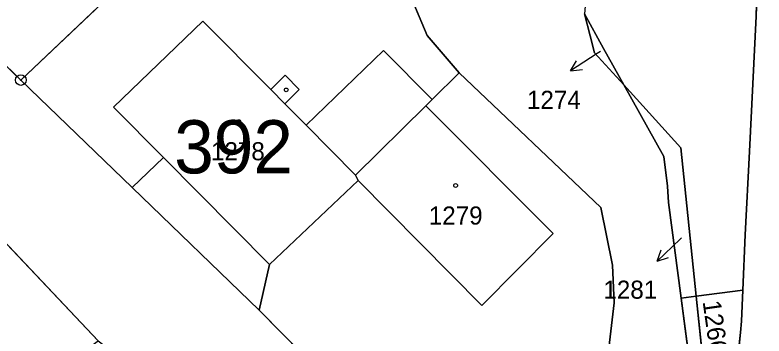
# Model space of a CAD drawing. Extents: x -689422 to -685210, y -987725 to -982160.
# Drawn here: x -686865 to -686794.7, y -985960.6 to -985930.5 of the extents above; entities that cross this region are included whole.
import ezdxf

# ---------------------------------------------------------------- set-up
doc = ezdxf.new("R2010")
doc.units = 0
for name, color, linetype in [('KN_Budovy', 7, 'Continuous'), ('KN_Budovy_cisla_domovni', 7, 'Continuous'), ('KN_Hranice_parcel', 7, 'Continuous'), ('KN_Hranice_parcel_vnitrni_kresba', 7, 'Continuous'), ('KN_Parcelni cisla', 7, 'Continuous'), ('KN_Parcelni cisla_sipky', 7, 'Continuous'), ('KN_Polygon parcely', 7, 'Continuous'), ('KN_POZEMKY_OSTATNI PLOCHA', 7, 'Continuous'), ('KN_POZEMKY_VODNI_PLOCHA', 7, 'Continuous'), ('KN_POZEMKY_ZAHRADA', 7, 'Continuous'), ('KN_POZEMKY_ZASTAVENA PLOCHA', 7, 'Continuous'), ('KN_VYUZITI_07_vodni plocha_tok prirozeny', 7, 'Continuous'), ('KN_VYUZITI_16_ostatni plocha_silnice', 7, 'Continuous'), ('KN_VYUZITI_27_ostatni plocha_neplodna puda', 7, 'Continuous'), ('KN_Značky bodu BP', 7, 'Continuous'), ('KN_Značky budov', 7, 'Continuous')]:
    doc.layers.add(name, color=color, linetype=linetype)

msp = doc.modelspace()

# ---------------------------------------------------------------- linework, layer by layer
at = {"layer": 'KN_Budovy'}
for points in [[(-686851.06, -985943.86), (-686841.11, -985953.9), (-686832.78, -985946.01), (-686833.04, -985945.52), (-686837.68, -985940.83), (-686839.67, -985938.82), (-686841, -985937.47), (-686847.37, -985931.06), (-686855.76, -985939.13)], [(-686833.04, -985945.52), (-686832.78, -985946.01), (-686821.18, -985957.77), (-686814.47, -985951.01), (-686826.44, -985939)]]:
    msp.add_lwpolyline(points, close=True, dxfattribs=at)
at = {"layer": 'KN_Hranice_parcel'}
for p, q in [((-686837.26, -985910.76), (-686864.47, -985936.58)), ((-686887.89, -985913.98), (-686864.47, -985936.58)), ((-686823.29, -985935.9), (-686825.84, -985938.41)), ((-686810, -985948.55), (-686823.29, -985935.9)), ((-686864.47, -985936.58), (-686854, -985946.69)), ((-686802.46, -985942.94), (-686807.84, -985937.03)), ((-686825.84, -985938.41), (-686826.44, -985939)), ((-686837.68, -985940.83), (-686839.67, -985938.82)), ((-686801.02, -985956.9), (-686802.46, -985942.94)), ((-686854, -985946.69), (-686842.07, -985958.21)), ((-686803.62, -985948.09), (-686802.45, -985957.08)), ((-686857.2, -985961.09), (-686866.9, -985950.84)), ((-686796.65, -985956.34), (-686796.44, -985951.14)), ((-686796.65, -985956.34), (-686801.02, -985956.9)), ((-686796.76, -985959.24), (-686796.65, -985956.34)), ((-686801.02, -985956.9), (-686802.45, -985957.08)), ((-686802.45, -985957.08), (-686800.82, -985969.53)), ((-686799.91, -985967.57), (-686801.02, -985956.9)), ((-686842.07, -985958.21), (-686832.91, -985967.52))]:
    msp.add_line(p, q, dxfattribs=at)
for points in [[(-686796.44, -985951.14), (-686796.01, -985943.3), (-686795.39, -985930.58), (-686795.26, -985926.16), (-686795.89, -985912.82)], [(-686823.29, -985935.9), (-686826.31, -985932.38), (-686833.27, -985915.8)], [(-686811.53, -985930.35), (-686809.74, -985933.63), (-686807.84, -985937.03)], [(-686807.84, -985937.03), (-686810.57, -985934.03), (-686810.99, -985932.44), (-686811.53, -985930.35)], [(-686839.67, -985938.82), (-686838.31, -985937.47), (-686839.64, -985936.12), (-686841, -985937.47), (-686847.37, -985931.06), (-686855.76, -985939.13), (-686851.06, -985943.86), (-686854, -985946.69)], [(-686825.84, -985938.41), (-686830.4, -985933.8), (-686837.68, -985940.83)], [(-686807.84, -985937.03), (-686804.07, -985943.77), (-686803.72, -985946.55), (-686803.62, -985948.09)], [(-686832.78, -985946.01), (-686833.04, -985945.52), (-686826.44, -985939)], [(-686826.44, -985939), (-686814.47, -985951.01), (-686821.18, -985957.77), (-686832.78, -985946.01)], [(-686832.78, -985946.01), (-686841.11, -985953.9), (-686842.07, -985958.21)], [(-686814.71, -985986.02), (-686809.41, -985963.36), (-686808.73, -985957.51), (-686808.9, -985953.98), (-686810, -985948.55)], [(-686798.75, -985978.73), (-686796.87, -985960.3), (-686796.76, -985959.24)]]:
    msp.add_lwpolyline(points, dxfattribs=at)
at = {"layer": 'KN_Hranice_parcel_vnitrni_kresba'}
for p, q in [((-686839.67, -985938.82), (-686841, -985937.47)), ((-686833.04, -985945.52), (-686837.68, -985940.83)), ((-686851.06, -985943.86), (-686841.11, -985953.9))]:
    msp.add_line(p, q, dxfattribs=at)
at = {"layer": 'KN_Parcelni cisla_sipky'}
for p, q in [((-686810.32, -985934.09), (-686812.837, -985935.724)), ((-686810.01, -985933.89), (-686810.32, -985934.09)), ((-686812.837, -985935.724), (-686812.27, -985934.759)), ((-686812.837, -985935.724), (-686811.724, -985935.599)), ((-686802.53, -985951.52), (-686804.689, -985953.605)), ((-686802.4, -985951.4), (-686802.53, -985951.52)), ((-686804.689, -985953.605), (-686804.316, -985952.549)), ((-686804.689, -985953.605), (-686803.62, -985953.269))]:
    msp.add_line(p, q, dxfattribs=at)
at = {"layer": 'KN_Polygon parcely'}
for points in [[(-686822.7, -985796.33), (-686824.21, -985881.7), (-686820.06, -985883.86), (-686821.42, -985886.81), (-686823.2, -985890.66), (-686827.09, -985892.92), (-686826.37, -985896.82), (-686829.93, -985897.35), (-686830.14, -985896.35), (-686832.59, -985911.58), (-686833.27, -985915.8), (-686826.31, -985932.38), (-686823.29, -985935.9), (-686810, -985948.55), (-686808.9, -985953.98), (-686808.73, -985957.51), (-686809.41, -985963.36), (-686814.71, -985986.02), (-686814.98, -985987.06), (-686815.58, -985989.4), (-686817.52, -985996.89), (-686818.04, -985998.92), (-686820.83, -986007.06), (-686816.48, -986038.05)], [(-686794.66, -985818.59), (-686799.28, -985839.17), (-686799.69, -985847.36), (-686801.34, -985880.62), (-686798.79, -985895.7), (-686797.82, -985901.4), (-686797.32, -985904.33), (-686795.89, -985912.82), (-686795.26, -985926.16), (-686795.39, -985930.58), (-686796.01, -985943.3), (-686796.44, -985951.14), (-686796.65, -985956.34), (-686796.76, -985959.24), (-686796.87, -985960.3), (-686798.75, -985978.73), (-686800.27, -985993.53), (-686801.14, -985995.56), (-686802.85, -985999.55), (-686803.22, -986001.82), (-686804.6, -986010.46), (-686804.97, -986012.73), (-686808.68, -986017.57)], [(-686866.9, -985950.84), (-686857.2, -985961.09), (-686855.35, -985962.49), (-686849.86, -985966.64), (-686845.96, -985970.78), (-686841.27, -985975.75), (-686832.91, -985967.52), (-686842.07, -985958.21), (-686854, -985946.69), (-686864.47, -985936.58), (-686887.89, -985913.98)], [(-686808.68, -986017.57), (-686804.97, -986012.73), (-686804.6, -986010.46), (-686803.22, -986001.82), (-686802.85, -985999.55), (-686805.51, -985996.83), (-686806.53, -985995.8), (-686802.53, -985984.32), (-686801.93, -985981.52), (-686800.52, -985971.8), (-686800.82, -985969.53), (-686802.45, -985957.08), (-686803.62, -985948.09), (-686803.72, -985946.55), (-686804.07, -985943.77), (-686807.84, -985937.03), (-686810.57, -985934.03), (-686810.99, -985932.44), (-686811.53, -985930.35)]]:
    msp.add_lwpolyline(points, dxfattribs=at)
for points in [[(-686887.89, -985913.98), (-686864.47, -985936.58), (-686837.26, -985910.76), (-686840.86, -985905.87), (-686860.87, -985903.67), (-686871.18, -985896.11), (-686875.74, -985897.54), (-686878.98, -985901.79)], [(-686803.79, -985903.15), (-686810.93, -985923.48), (-686811.53, -985930.35), (-686809.74, -985933.63), (-686807.84, -985937.03), (-686802.46, -985942.94), (-686801.02, -985956.9), (-686796.65, -985956.34), (-686796.44, -985951.14), (-686796.01, -985943.3), (-686795.39, -985930.58), (-686795.26, -985926.16), (-686795.89, -985912.82)], [(-686854, -985946.69), (-686851.06, -985943.86), (-686855.76, -985939.13), (-686847.37, -985931.06), (-686841, -985937.47), (-686839.64, -985936.12), (-686838.31, -985937.47), (-686839.67, -985938.82), (-686837.68, -985940.83), (-686830.4, -985933.8), (-686825.84, -985938.41), (-686823.29, -985935.9), (-686826.31, -985932.38), (-686833.27, -985915.8), (-686837.26, -985910.76), (-686864.47, -985936.58)], [(-686807.84, -985937.03), (-686809.74, -985933.63), (-686811.53, -985930.35), (-686810.99, -985932.44), (-686810.57, -985934.03)], [(-686842.07, -985958.21), (-686841.11, -985953.9), (-686832.78, -985946.01), (-686833.04, -985945.52), (-686826.44, -985939), (-686825.84, -985938.41), (-686830.4, -985933.8), (-686837.68, -985940.83), (-686839.67, -985938.82), (-686838.31, -985937.47), (-686839.64, -985936.12), (-686841, -985937.47), (-686847.37, -985931.06), (-686855.76, -985939.13), (-686851.06, -985943.86), (-686854, -985946.69)], [(-686832.91, -985967.52), (-686818.38, -985982.29), (-686814.71, -985986.02), (-686809.41, -985963.36), (-686808.73, -985957.51), (-686808.9, -985953.98), (-686810, -985948.55), (-686823.29, -985935.9), (-686825.84, -985938.41), (-686826.44, -985939), (-686814.47, -985951.01), (-686821.18, -985957.77), (-686832.78, -985946.01), (-686841.11, -985953.9), (-686842.07, -985958.21)], [(-686803.62, -985948.09), (-686802.45, -985957.08), (-686801.02, -985956.9), (-686802.46, -985942.94), (-686807.84, -985937.03), (-686804.07, -985943.77), (-686803.72, -985946.55)], [(-686832.78, -985946.01), (-686821.18, -985957.77), (-686814.47, -985951.01), (-686826.44, -985939), (-686833.04, -985945.52)], [(-686866.9, -985950.84), (-686879.79, -985961.07), (-686878.7, -985967.55), (-686881.33, -985968.82), (-686879.94, -985977.53), (-686857.2, -985961.09)], [(-686801.02, -985956.9), (-686799.91, -985967.57), (-686799.39, -985972.63), (-686798.75, -985978.73), (-686796.87, -985960.3), (-686796.76, -985959.24), (-686796.65, -985956.34)], [(-686800.52, -985971.8), (-686799.91, -985967.57), (-686801.02, -985956.9), (-686802.45, -985957.08), (-686800.82, -985969.53)]]:
    msp.add_lwpolyline(points, close=True, dxfattribs=at)
at = {"layer": 'KN_POZEMKY_OSTATNI PLOCHA'}
for p, q in [((-686887.89, -985913.98), (-686864.47, -985936.58)), ((-686795.26, -985926.16), (-686795.39, -985930.58)), ((-686795.39, -985930.58), (-686795.26, -985926.16)), ((-686809.74, -985933.63), (-686811.53, -985930.35)), ((-686795.39, -985930.58), (-686796.01, -985943.3)), ((-686796.01, -985943.3), (-686795.39, -985930.58)), ((-686807.84, -985937.03), (-686809.74, -985933.63)), ((-686825.84, -985938.41), (-686823.29, -985935.9)), ((-686823.29, -985935.9), (-686810, -985948.55)), ((-686864.47, -985936.58), (-686854, -985946.69)), ((-686807.84, -985937.03), (-686802.46, -985942.94)), ((-686804.07, -985943.77), (-686807.84, -985937.03)), ((-686802.46, -985942.94), (-686807.84, -985937.03)), ((-686826.44, -985939), (-686825.84, -985938.41)), ((-686814.47, -985951.01), (-686826.44, -985939)), ((-686802.46, -985942.94), (-686801.02, -985956.9)), ((-686801.02, -985956.9), (-686802.46, -985942.94)), ((-686796.01, -985943.3), (-686796.44, -985951.14)), ((-686796.44, -985951.14), (-686796.01, -985943.3)), ((-686803.72, -985946.55), (-686804.07, -985943.77)), ((-686841.11, -985953.9), (-686832.78, -985946.01)), ((-686832.78, -985946.01), (-686821.18, -985957.77)), ((-686854, -985946.69), (-686842.07, -985958.21)), ((-686803.62, -985948.09), (-686803.72, -985946.55)), ((-686802.45, -985957.08), (-686803.62, -985948.09)), ((-686810, -985948.55), (-686808.9, -985953.98)), ((-686857.2, -985961.09), (-686866.9, -985950.84)), ((-686821.18, -985957.77), (-686814.47, -985951.01)), ((-686796.44, -985951.14), (-686796.65, -985956.34)), ((-686796.65, -985956.34), (-686796.44, -985951.14)), ((-686842.07, -985958.21), (-686841.11, -985953.9)), ((-686808.9, -985953.98), (-686808.73, -985957.51)), ((-686801.02, -985956.9), (-686796.65, -985956.34)), ((-686796.65, -985956.34), (-686801.02, -985956.9)), ((-686796.65, -985956.34), (-686796.76, -985959.24)), ((-686796.76, -985959.24), (-686796.65, -985956.34)), ((-686802.45, -985957.08), (-686801.02, -985956.9)), ((-686801.02, -985956.9), (-686802.45, -985957.08)), ((-686800.82, -985969.53), (-686802.45, -985957.08)), ((-686801.02, -985956.9), (-686799.91, -985967.57)), ((-686799.91, -985967.57), (-686801.02, -985956.9)), ((-686808.73, -985957.51), (-686809.41, -985963.36)), ((-686842.07, -985958.21), (-686832.91, -985967.52)), ((-686832.91, -985967.52), (-686842.07, -985958.21)), ((-686796.76, -985959.24), (-686796.87, -985960.3)), ((-686796.87, -985960.3), (-686796.76, -985959.24)), ((-686796.87, -985960.3), (-686798.75, -985978.73)), ((-686798.75, -985978.73), (-686796.87, -985960.3))]:
    msp.add_line(p, q, dxfattribs=at)
at = {"layer": 'KN_POZEMKY_VODNI_PLOCHA'}
for p, q in [((-686826.31, -985932.38), (-686833.27, -985915.8)), ((-686811.53, -985930.35), (-686810.99, -985932.44)), ((-686810.99, -985932.44), (-686811.53, -985930.35)), ((-686811.53, -985930.35), (-686809.74, -985933.63)), ((-686823.29, -985935.9), (-686826.31, -985932.38)), ((-686810.99, -985932.44), (-686810.57, -985934.03)), ((-686810.57, -985934.03), (-686810.99, -985932.44)), ((-686810.57, -985934.03), (-686807.84, -985937.03)), ((-686807.84, -985937.03), (-686810.57, -985934.03)), ((-686809.74, -985933.63), (-686807.84, -985937.03)), ((-686810, -985948.55), (-686823.29, -985935.9)), ((-686807.84, -985937.03), (-686804.07, -985943.77)), ((-686804.07, -985943.77), (-686803.72, -985946.55)), ((-686803.72, -985946.55), (-686803.62, -985948.09)), ((-686803.62, -985948.09), (-686802.45, -985957.08)), ((-686808.9, -985953.98), (-686810, -985948.55)), ((-686808.73, -985957.51), (-686808.9, -985953.98)), ((-686802.45, -985957.08), (-686800.82, -985969.53)), ((-686809.41, -985963.36), (-686808.73, -985957.51))]:
    msp.add_line(p, q, dxfattribs=at)
at = {"layer": 'KN_POZEMKY_ZAHRADA'}
for p, q in [((-686864.47, -985936.58), (-686837.26, -985910.76)), ((-686833.27, -985915.8), (-686826.31, -985932.38)), ((-686847.37, -985931.06), (-686855.76, -985939.13)), ((-686841, -985937.47), (-686847.37, -985931.06)), ((-686826.31, -985932.38), (-686823.29, -985935.9)), ((-686830.4, -985933.8), (-686837.68, -985940.83)), ((-686825.84, -985938.41), (-686830.4, -985933.8)), ((-686839.64, -985936.12), (-686841, -985937.47)), ((-686838.31, -985937.47), (-686839.64, -985936.12)), ((-686823.29, -985935.9), (-686825.84, -985938.41)), ((-686854, -985946.69), (-686864.47, -985936.58)), ((-686839.67, -985938.82), (-686838.31, -985937.47)), ((-686855.76, -985939.13), (-686851.06, -985943.86)), ((-686837.68, -985940.83), (-686839.67, -985938.82)), ((-686851.06, -985943.86), (-686854, -985946.69)), ((-686866.9, -985950.84), (-686857.2, -985961.09))]:
    msp.add_line(p, q, dxfattribs=at)
at = {"layer": 'KN_POZEMKY_ZASTAVENA PLOCHA'}
for p, q in [((-686837.26, -985910.76), (-686864.47, -985936.58)), ((-686864.47, -985936.58), (-686887.89, -985913.98)), ((-686855.76, -985939.13), (-686847.37, -985931.06)), ((-686847.37, -985931.06), (-686841, -985937.47)), ((-686837.68, -985940.83), (-686830.4, -985933.8)), ((-686830.4, -985933.8), (-686825.84, -985938.41)), ((-686841, -985937.47), (-686839.64, -985936.12)), ((-686839.64, -985936.12), (-686838.31, -985937.47)), ((-686838.31, -985937.47), (-686839.67, -985938.82)), ((-686825.84, -985938.41), (-686826.44, -985939)), ((-686851.06, -985943.86), (-686855.76, -985939.13)), ((-686839.67, -985938.82), (-686837.68, -985940.83)), ((-686826.44, -985939), (-686833.04, -985945.52)), ((-686833.04, -985945.52), (-686826.44, -985939)), ((-686826.44, -985939), (-686814.47, -985951.01)), ((-686854, -985946.69), (-686851.06, -985943.86)), ((-686833.04, -985945.52), (-686832.78, -985946.01)), ((-686832.78, -985946.01), (-686833.04, -985945.52)), ((-686832.78, -985946.01), (-686841.11, -985953.9)), ((-686821.18, -985957.77), (-686832.78, -985946.01)), ((-686842.07, -985958.21), (-686854, -985946.69)), ((-686814.47, -985951.01), (-686821.18, -985957.77)), ((-686841.11, -985953.9), (-686842.07, -985958.21))]:
    msp.add_line(p, q, dxfattribs=at)
at = {"layer": 'KN_VYUZITI_07_vodni plocha_tok prirozeny'}
for p, q in [((-686826.31, -985932.38), (-686833.27, -985915.8)), ((-686811.53, -985930.35), (-686810.99, -985932.44)), ((-686810.99, -985932.44), (-686811.53, -985930.35)), ((-686811.53, -985930.35), (-686809.74, -985933.63)), ((-686823.29, -985935.9), (-686826.31, -985932.38)), ((-686810.99, -985932.44), (-686810.57, -985934.03)), ((-686810.57, -985934.03), (-686810.99, -985932.44)), ((-686810.57, -985934.03), (-686807.84, -985937.03)), ((-686807.84, -985937.03), (-686810.57, -985934.03)), ((-686809.74, -985933.63), (-686807.84, -985937.03)), ((-686810, -985948.55), (-686823.29, -985935.9)), ((-686807.84, -985937.03), (-686804.07, -985943.77)), ((-686804.07, -985943.77), (-686803.72, -985946.55)), ((-686803.72, -985946.55), (-686803.62, -985948.09)), ((-686803.62, -985948.09), (-686802.45, -985957.08)), ((-686808.9, -985953.98), (-686810, -985948.55)), ((-686808.73, -985957.51), (-686808.9, -985953.98)), ((-686802.45, -985957.08), (-686800.82, -985969.53)), ((-686809.41, -985963.36), (-686808.73, -985957.51))]:
    msp.add_line(p, q, dxfattribs=at)
at = {"layer": 'KN_VYUZITI_16_ostatni plocha_silnice'}
for p, q in [((-686887.89, -985913.98), (-686864.47, -985936.58)), ((-686795.26, -985926.16), (-686795.39, -985930.58)), ((-686795.39, -985930.58), (-686795.26, -985926.16)), ((-686809.74, -985933.63), (-686811.53, -985930.35)), ((-686795.39, -985930.58), (-686796.01, -985943.3)), ((-686796.01, -985943.3), (-686795.39, -985930.58)), ((-686807.84, -985937.03), (-686809.74, -985933.63)), ((-686864.47, -985936.58), (-686854, -985946.69)), ((-686802.46, -985942.94), (-686807.84, -985937.03)), ((-686801.02, -985956.9), (-686802.46, -985942.94)), ((-686796.01, -985943.3), (-686796.44, -985951.14)), ((-686796.44, -985951.14), (-686796.01, -985943.3)), ((-686854, -985946.69), (-686842.07, -985958.21)), ((-686857.2, -985961.09), (-686866.9, -985950.84)), ((-686796.44, -985951.14), (-686796.65, -985956.34)), ((-686796.65, -985956.34), (-686796.44, -985951.14)), ((-686801.02, -985956.9), (-686796.65, -985956.34)), ((-686796.65, -985956.34), (-686801.02, -985956.9)), ((-686796.65, -985956.34), (-686796.76, -985959.24)), ((-686796.76, -985959.24), (-686796.65, -985956.34)), ((-686799.91, -985967.57), (-686801.02, -985956.9)), ((-686842.07, -985958.21), (-686832.91, -985967.52)), ((-686796.76, -985959.24), (-686796.87, -985960.3)), ((-686796.87, -985960.3), (-686796.76, -985959.24)), ((-686796.87, -985960.3), (-686798.75, -985978.73)), ((-686798.75, -985978.73), (-686796.87, -985960.3))]:
    msp.add_line(p, q, dxfattribs=at)
at = {"layer": 'KN_VYUZITI_27_ostatni plocha_neplodna puda'}
for p, q in [((-686825.84, -985938.41), (-686823.29, -985935.9)), ((-686823.29, -985935.9), (-686810, -985948.55)), ((-686807.84, -985937.03), (-686802.46, -985942.94)), ((-686804.07, -985943.77), (-686807.84, -985937.03)), ((-686826.44, -985939), (-686825.84, -985938.41)), ((-686814.47, -985951.01), (-686826.44, -985939)), ((-686802.46, -985942.94), (-686801.02, -985956.9)), ((-686803.72, -985946.55), (-686804.07, -985943.77)), ((-686841.11, -985953.9), (-686832.78, -985946.01)), ((-686832.78, -985946.01), (-686821.18, -985957.77)), ((-686803.62, -985948.09), (-686803.72, -985946.55)), ((-686802.45, -985957.08), (-686803.62, -985948.09)), ((-686810, -985948.55), (-686808.9, -985953.98)), ((-686821.18, -985957.77), (-686814.47, -985951.01)), ((-686842.07, -985958.21), (-686841.11, -985953.9)), ((-686808.9, -985953.98), (-686808.73, -985957.51)), ((-686802.45, -985957.08), (-686801.02, -985956.9)), ((-686801.02, -985956.9), (-686802.45, -985957.08)), ((-686800.82, -985969.53), (-686802.45, -985957.08)), ((-686801.02, -985956.9), (-686799.91, -985967.57)), ((-686808.73, -985957.51), (-686809.41, -985963.36)), ((-686832.91, -985967.52), (-686842.07, -985958.21))]:
    msp.add_line(p, q, dxfattribs=at)
at = {"layer": 'KN_Značky bodu BP'}
for radius in [0.5, 0.0303]:
    msp.add_circle((-686864.47, -985936.58), radius, dxfattribs=at)
at = {"layer": 'KN_Značky budov'}
for centre in [(-686839.537, -985937.509), (-686843.997, -985940.489), (-686823.627, -985946.489)]:
    msp.add_circle(centre, 0.175, dxfattribs=at)

# ---------------------------------------------------------------- texts
at = {"layer": 'KN_Budovy_cisla_domovni'}
msp.add_text('392', height=5, dxfattribs=at).set_placement((-686850.065, -985945.354))
at = {"layer": 'KN_Parcelni cisla'}
for s, p in [('1274', (-686816.928, -985939.288)), ('1278', (-686846.61, -985944.12)), ('1279', (-686826.15, -985950.16)), ('1281', (-686809.748, -985957.128))]:
    msp.add_text(s, height=1.7, dxfattribs=at).set_placement(p)
msp.add_text('1266', height=1.7, rotation=278, dxfattribs=at).set_placement((-686800.431, -985957.398))

doc.saveas('drawing.dxf')
